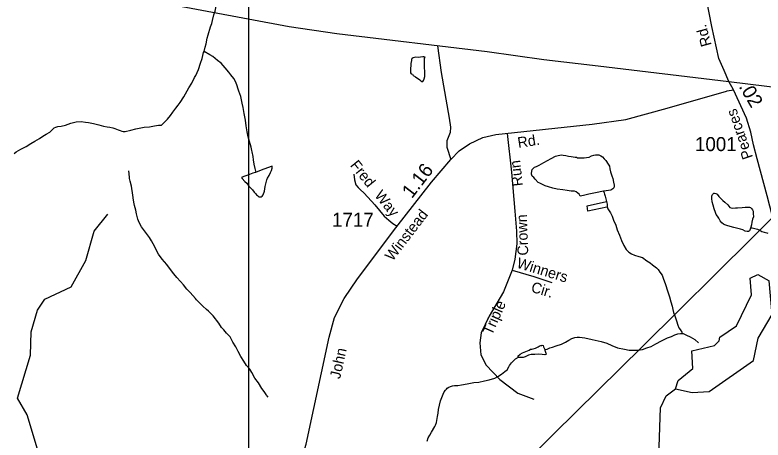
# Model space of a CAD drawing. Extents: x 2126262 to 2293712, y 749403 to 919119.
# Drawn here: x 2203355 to 2210024, y 802665 to 806453 of the extents above; entities that cross this region are included whole.
import ezdxf

# ---------------------------------------------------------------- set-up
doc = ezdxf.new("R2010")
doc.units = 0
for name, color, linetype in [('Exist Hydrographic Creek Single Shore', 7, 'Continuous'), ('Exist Hydrographic Misc Water Feature', 7, 'Continuous'), ('Exist Hydrographic Pond Under 1500 Sq Ft', 7, 'Continuous'), ('Exist Road Non-System Type 51', 7, 'Continuous'), ('Exist Road Non-System Type 51 Label', 7, 'Continuous'), ('Exist Road Primary NC Attributed', 7, 'Continuous'), ('Exist Road Secondary Mileage Hundredths English Label', 7, 'Continuous'), ('Exist Road Secondary Type 51 Attributed', 7, 'Continuous'), ('Exist Road Secondary Type 51 Label', 7, 'Continuous'), ('Exist Road Secondary Type 51 Number Label', 7, 'Continuous'), ('Exist Utilities Electrical Transmission Line', 7, 'Continuous'), ('Map Preparation Inset Cut Line', 7, 'Continuous')]:
    doc.layers.add(name, color=color, linetype=linetype)

msp = doc.modelspace()

# ---------------------------------------------------------------- linework, layer by layer
at = {"layer": 'Exist Hydrographic Creek Single Shore'}
msp.add_lwpolyline([(2203986.5, 801942), (2203693.5, 802066.2), (2203576.4, 802163.7), (2203559.4, 802229.7), (2203565.6, 802554.3), (2203463.4, 802887.7), (2203378.6, 803037.1), (2203492.6, 803421.8), (2203499.5, 803628.3), (2203556.5, 803820.7), (2203622.6, 803921), (2203855.5, 804031.1), (2203986.5, 804264.5), (2204060.6, 804525.5), (2204183.6, 804677.1)], dxfattribs=at)
at = {"layer": 'Exist Hydrographic Misc Water Feature'}
for points in [[(2205040.9, 806126.9), (2205050.7, 806166.9), (2205058.7, 806197), (2205068.2, 806245.1), (2205076, 806275.1), (2205097.5, 806347.2), (2205109.2, 806377.3), (2205115.3, 806403.3), (2205128.7, 806453.4), (2205138.5, 806487.5), (2205154.1, 806559.5), (2205162.1, 806591.6), (2205169.7, 806615.6), (2205185.5, 806645.7), (2205197.2, 806671.8), (2205211.3, 806683.9), (2205227.1, 806700), (2205244.9, 806710.2), (2205260.9, 806730.2), (2205276.7, 806748.4), (2205290.7, 806766.4), (2205316.5, 806794.6), (2205330.2, 806802.6)], [(2204661.8, 805470.6), (2204665.7, 805474.6), (2204693.5, 805502.8), (2204715.3, 805524.9), (2204741.3, 805557.1), (2204763.1, 805587.2), (2204788.7, 805621.4), (2204810.4, 805647.5), (2204828.3, 805673.6), (2204860.1, 805721.8), (2204905.6, 805802.1), (2204931, 805844.2), (2204956.8, 805894.5), (2204966.5, 805914.5), (2204990.3, 805966.6), (2205009.7, 806022.8), (2205023.5, 806064.8), (2205037.2, 806116.9), (2205040.9, 806126.9)], [(2205506.2, 805050.5), (2205502.3, 805060.4), (2205495.9, 805084.4), (2205487.7, 805122.3), (2205481.6, 805162.2), (2205477.5, 805192.3), (2205469.1, 805232.2), (2205467, 805246.1), (2205460.6, 805274.1), (2205446.5, 805324), (2205434.2, 805367.9), (2205426, 805411.8), (2205417.6, 805465.8), (2205409.2, 805515.6), (2205398.7, 805573.6), (2205388.5, 805627.5), (2205380.3, 805667.4), (2205367.8, 805727.3), (2205351.6, 805773.2), (2205343.2, 805801.1), (2205337, 805821.1), (2205323.1, 805854.9), (2205306.7, 805886.8), (2205280.4, 805920.6), (2205262.2, 805944.5), (2205230, 805982.3), (2205193.7, 806022), (2205161.5, 806047.7), (2205117.6, 806081.4), (2205093.2, 806097.3), (2205040.9, 806126.9)], [(2207012.7, 806076.5), (2207000.8, 806080.4), (2206990.7, 806080.3), (2206970.7, 806076.2), (2206950.8, 806074.1), (2206928.8, 806075.9), (2206916.7, 806073.8), (2206904.8, 806071.8), (2206895, 806065.7), (2206891.1, 806059.6), (2206889, 806045.6), (2206885.4, 806021.7), (2206883.3, 805999.7), (2206881.5, 805977.7), (2206881.5, 805961.7), (2206879.8, 805947.6), (2206881.7, 805937.6), (2206887.8, 805927.7), (2206897.7, 805923.8), (2206906.1, 805913.8), (2206926, 805900), (2206938, 805892), (2206952, 805884.2), (2206964.3, 805874.2), (2206974.3, 805866.3), (2206982.3, 805860.3), (2206986.2, 805858.4), (2206992.2, 805860.4), (2206998.3, 805868.5), (2207002, 805882.5), (2207008, 805904.5), (2207009.8, 805926.5), (2207009.4, 805952.5), (2207005.5, 805980.5), (2207005.3, 806008.5), (2207005.1, 806026.5), (2207005.1, 806042.5), (2207006.9, 806054.5), (2207006.7, 806066.5), (2207012.7, 806076.5)], [(2203348, 805219.6), (2203365.8, 805231.7), (2203407.7, 805258), (2203455.4, 805280.3), (2203495.2, 805306.5), (2203531.3, 805328.8), (2203572.9, 805353.1), (2203602.7, 805373.3), (2203632.8, 805389.5), (2203664.6, 805409.7), (2203684.5, 805425.8), (2203704.2, 805445.9), (2203718.3, 805454.1), (2203738.2, 805460.2), (2203766.3, 805460.4), (2203806.1, 805470.6), (2203852, 805488.9), (2203899.8, 805501.3), (2203945.7, 805503.6), (2203983.7, 805497.8), (2204011.8, 805494.1), (2204056, 805484.4), (2204102, 805472.7), (2204144, 805463), (2204176, 805455.2), (2204200, 805451.4), (2204228.1, 805445.6), (2204244.1, 805441.7), (2204276.3, 805427.9), (2204292.3, 805422), (2204308.3, 805418.1), (2204320.1, 805414.2), (2204338.2, 805414.3), (2204388.2, 805424.7), (2204434, 805437), (2204462, 805445.2), (2204508, 805453.5), (2204553.9, 805455.8), (2204597.8, 805466.1), (2204635.7, 805470.4), (2204661.8, 805470.6)], [(2208602.5, 804881.8), (2208530.5, 804867.4), (2208470.8, 804855), (2208424.7, 804842.7), (2208392.7, 804838.4), (2208384.7, 804854.3), (2208374.4, 804864.3), (2208358.4, 804876.1), (2208342.5, 804882), (2208314.6, 804881.8), (2208278.5, 804887.6), (2208238.5, 804893.4), (2208188.5, 804900.9), (2208150.3, 804908.7), (2208112.2, 804920.5), (2208082.2, 804930.3), (2208058.2, 804942.1), (2208034.1, 804953.9), (2208019.9, 804959.8), (2207992, 804989.6), (2207979.7, 805005.5), (2207965.8, 805017.4), (2207961.7, 805025.4), (2207959.4, 805035.4), (2207959.4, 805043.3), (2207967.2, 805075.4), (2207985.2, 805095.5), (2208004.9, 805103.6), (2208027.1, 805113.8), (2208068.7, 805138.1), (2208102.7, 805156.3), (2208134.5, 805174.5), (2208174.5, 805194.8), (2208198.3, 805201), (2208228.2, 805205.1), (2208242.2, 805203.3), (2208266.2, 805199.4), (2208288.3, 805195.6), (2208312.3, 805191.7), (2208348.4, 805186), (2208362.5, 805184.1), (2208370.5, 805178.2), (2208408.5, 805178.4), (2208428.6, 805180.5), (2208450.5, 805182.7), (2208474.3, 805186.8), (2208496.2, 805197), (2208514.3, 805203.1), (2208530.3, 805207.2), (2208546.3, 805207.3), (2208560.2, 805205.5), (2208578.3, 805197.6), (2208592.2, 805187.7), (2208608.4, 805169.8), (2208622.6, 805155.9), (2208644.7, 805122), (2208654.7, 805104.1), (2208659.1, 805082.2), (2208665.2, 805056.2), (2208675.5, 805020.3), (2208683.5, 804996.3), (2208691.7, 804962.4), (2208698, 804936.5), (2208698, 804922.5), (2208694.3, 804912.5), (2208686.3, 804902.4), (2208668.3, 804890.3), (2208626.2, 804886), (2208602.5, 804881.8)], [(2205506.2, 805050.5), (2205498.2, 805048.4), (2205474.6, 805042.3), (2205430.5, 805024), (2205396.7, 805011.8), (2205374.7, 805005.6), (2205380.7, 804995.6), (2205403, 804969.8), (2205421.1, 804953.9), (2205441.2, 804928.1), (2205457.2, 804910.2), (2205471.5, 804894.3), (2205487.5, 804874.4), (2205499.8, 804860.5), (2205509.7, 804848.5), (2205515.8, 804844.6), (2205521.8, 804838.7), (2205529.8, 804832.8), (2205541.6, 804830.8), (2205549.6, 804832.9), (2205557.8, 804836.9), (2205567.7, 804851), (2205579.6, 804883), (2205585.3, 804923.1), (2205600.7, 804983.2), (2205606.6, 804999.2), (2205622.4, 805023.3), (2205634.3, 805047.4), (2205642.3, 805067.4), (2205648.1, 805087.4), (2205648.1, 805101.4), (2205648.1, 805105.4), (2205572.2, 805078.9), (2205506.2, 805050.5)], [(2205612, 803047.9), (2205598, 803065.8), (2205593.9, 803069.8), (2205575.7, 803097.7), (2205555.4, 803123.5), (2205527.3, 803173.3), (2205493, 803215.1), (2205466.4, 803266.9), (2205448.6, 803296.7), (2205420.3, 803328.5), (2205394, 803366.3), (2205369.8, 803408.1), (2205345.2, 803453.9), (2205323.1, 803495.7), (2205298.7, 803537.6), (2205272.4, 803583.4), (2205242.3, 803617.2), (2205216, 803647), (2205195.9, 803668.8), (2205171.7, 803706.7), (2205121.3, 803770.3), (2205079, 803812), (2205063.1, 803827.9), (2205028.8, 803857.6), (2204998.5, 803889.4), (2204974.3, 803915.3), (2204964.2, 803925.1), (2204942.1, 803953), (2204918.1, 803978.8), (2204887.7, 804010.6), (2204857.4, 804046.3), (2204829.3, 804078.2), (2204798.9, 804111.9), (2204772.7, 804145.7), (2204740.5, 804185.5), (2204710.2, 804229.3), (2204666.1, 804275), (2204633.7, 804320.7), (2204621.6, 804340.7), (2204601.3, 804386.5), (2204572.8, 804440.3), (2204554.7, 804468.1), (2204526.4, 804503.9), (2204500.2, 804539.7), (2204481.9, 804563.6), (2204461.8, 804603.4), (2204451.6, 804633.3), (2204439.3, 804681.3), (2204431.1, 804713.2), (2204420.8, 804755.1), (2204416.7, 804769.1), (2204412.4, 804801), (2204406.3, 804847), (2204395.4, 804926.9), (2204383.3, 804972.8), (2204377.2, 804994.8), (2204374.9, 805008.7), (2204370.8, 805062.7)], [(2208602.5, 804881.8), (2208606.6, 804867.9), (2208610.5, 804855.9), (2208616.8, 804838), (2208628.9, 804790)], [(2209912.3, 804553), (2209910.3, 804543), (2209902.3, 804528.9), (2209894.5, 804522.9), (2209882.4, 804522.8), (2209864.6, 804526.7), (2209844.3, 804538.6), (2209824.2, 804544.4), (2209788.3, 804552.1), (2209762.2, 804559.9), (2209730.2, 804567.7), (2209701.9, 804577.5), (2209683.9, 804583.4), (2209672, 804587.3), (2209658.1, 804599.2), (2209641.7, 804619.1), (2209629.8, 804643), (2209617.5, 804660.9), (2209607.4, 804674.9), (2209599.2, 804692.8), (2209589, 804724.6), (2209578.9, 804756.6), (2209570.7, 804788.5), (2209566.4, 804816.5), (2209568.5, 804828.6), (2209568.3, 804836.5), (2209570.3, 804846.5), (2209572.1, 804852.5), (2209576.2, 804856.5), (2209582.2, 804860.6), (2209586.3, 804864.6), (2209592.2, 804864.6), (2209604.3, 804862.7), (2209616.2, 804854.9), (2209630.2, 804834.9), (2209666.5, 804799.2), (2209684.7, 804785.3), (2209708.7, 804761.5), (2209729, 804737.7), (2209753, 804731.8), (2209779, 804734), (2209797.1, 804734.1), (2209838.9, 804738.4), (2209865, 804740.6), (2209891, 804738.7), (2209902.9, 804738.8), (2209912.9, 804736.9), (2209920.9, 804729), (2209928.9, 804715.1), (2209935.3, 804703.1), (2209937.1, 804683.1), (2209937.6, 804655.1), (2209929.6, 804633), (2209923.8, 804605), (2209919.9, 804583.1), (2209916, 804563), (2209912.3, 804553)], [(2208633.2, 804744.1), (2208631.2, 804740.1), (2208461.8, 804705), (2208457.3, 804752.9), (2208628.9, 804790)], [(2208628.9, 804790), (2208633.2, 804766.1), (2208633.2, 804748.1), (2208633.2, 804744.1)], [(2208633.2, 804744.1), (2208641.4, 804724.1), (2208653.5, 804708.3), (2208663.8, 804690.4), (2208677.9, 804660.5), (2208692.3, 804624.5), (2208710.5, 804578.7), (2208724.7, 804538.8), (2208742.9, 804491), (2208763.2, 804443.1), (2208783.7, 804399.3), (2208804, 804363.4), (2208828, 804337.6), (2208850.2, 804323.7), (2208878.3, 804312), (2208918.2, 804300.2), (2208948.2, 804290.4), (2208988.6, 804262.7), (2209018.5, 804244.9), (2209038.8, 804227.1), (2209073.1, 804199.4), (2209089, 804183.5), (2209105.2, 804159.5), (2209123.3, 804133.7), (2209133.5, 804105.8), (2209154, 804051.9), (2209172.3, 803994.1), (2209190.8, 803940.2), (2209203.1, 803896.3), (2209213.3, 803858.4), (2209219.5, 803826.5), (2209225.4, 803802.5), (2209237.7, 803770.6), (2209252.1, 803726.7), (2209264.2, 803688.8), (2209274.4, 803664.9), (2209284.5, 803648.9), (2209300.7, 803627.1), (2209302.7, 803613.1)], [(2209912.3, 804553), (2209920.3, 804555), (2209926.3, 804555), (2209952.3, 804551.2), (2209974.3, 804543.4), (2209994.1, 804535.5), (2210014.2, 804523.6), (2210034.5, 804517.9), (2210056.5, 804512), (2210066.5, 804508.1)], [(2208078.1, 803470.8), (2208082.2, 803470.8), (2208098.2, 803474.9), (2208122.2, 803485), (2208148.1, 803493.2), (2208180, 803503.5), (2208228, 803519.8), (2208263.7, 803536), (2208293.6, 803554.2), (2208319.5, 803568.4), (2208347.6, 803578.6), (2208367.5, 803582.7), (2208387.6, 803582.8), (2208435.5, 803575.1), (2208499.5, 803559.6), (2208579.5, 803542.2), (2208631.8, 803526.5), (2208675.7, 803506.8), (2208727.9, 803485.2), (2208790.1, 803473.6), (2208830.1, 803465.9), (2208865.9, 803464.1), (2208911.9, 803466.4), (2208950, 803470.7), (2208987.7, 803485), (2209025.7, 803499.3), (2209067.5, 803521.5), (2209119.2, 803547.9), (2209173.3, 803574.2), (2209206.9, 803588.5), (2209236.9, 803602.7), (2209265, 803610.9), (2209288.8, 803613), (2209302.7, 803613.1)], [(2209302.7, 803613.1), (2209312.8, 803613.2), (2209325.1, 803607.3), (2209342.9, 803599.4), (2209374.9, 803585.6), (2209415.3, 803561.9), (2209447.5, 803530.2)], [(2207842.7, 803403.1), (2207840.7, 803407.1), (2207838.6, 803411.1), (2207858.7, 803429.3), (2207878.4, 803441.4), (2207910.4, 803453.6), (2207938.3, 803465.8), (2207952.2, 803473.9), (2207964.1, 803473.9), (2207974.2, 803478), (2207996.3, 803484.1), (2208008.2, 803490.2), (2208020.3, 803496.3), (2208027.9, 803500.4), (2208034.1, 803504.4), (2208042, 803506.4), (2208051.9, 803508.5), (2208056, 803510.6), (2208064, 803506.6), (2208067.9, 803496.6), (2208074.2, 803484.7), (2208078.1, 803470.8)], [(2208078.1, 803470.8), (2208078.1, 803466.8), (2208084.5, 803448.8), (2208088.4, 803438.8), (2208092.5, 803432.8), (2208088.4, 803426.8), (2208078.5, 803424.8), (2208056.4, 803426.6), (2208022.6, 803428.4), (2207988.5, 803426.2), (2207956.7, 803425.9), (2207932.8, 803421.7), (2207904.7, 803407.5), (2207886.8, 803401.4), (2207862.6, 803399.2), (2207846.6, 803401.2), (2207842.7, 803403.1)], [(2207030.3, 802653.8), (2207040, 802683.9), (2207053.9, 802707.9), (2207067.6, 802734.1), (2207099.2, 802784.2), (2207103.3, 802796.2), (2207113, 802822.3), (2207122.8, 802874.4), (2207126.5, 802904.3), (2207132.2, 802936.4), (2207140, 802976.4), (2207149.7, 803014.5), (2207171.2, 803074.6), (2207181.2, 803092.7), (2207192.9, 803108.7), (2207200.9, 803118.8), (2207208.9, 803126.9), (2207223.1, 803134.9), (2207238.7, 803141.1), (2207256.7, 803147.2), (2207274.7, 803149.3), (2207302.6, 803151.5), (2207334.8, 803155.7), (2207386.5, 803166), (2207444.5, 803176.5), (2207490.5, 803180.8), (2207540.5, 803193.1), (2207582.3, 803201.4), (2207632.1, 803215.8), (2207660, 803229.9), (2207692, 803252.1), (2207721.8, 803274.3), (2207743.7, 803290.5), (2207757.4, 803316.6), (2207763.2, 803328.7), (2207781.2, 803352.7), (2207800.9, 803372.9), (2207816.9, 803386.9), (2207842.7, 803403.1)], [(2207644.4, 800584), (2207875.5, 800835.2), (2207958.4, 800987.6), (2208189.5, 801212.5), (2208480.4, 801298.3), (2208818.6, 801799.8), (2208975.4, 802000), (2209049.5, 802152.6), (2209089.4, 802342), (2209110.6, 802951.7), (2209159.6, 803059), (2209242.4, 803119.6)]]:
    msp.add_lwpolyline(points, dxfattribs=at)
at = {"layer": 'Exist Hydrographic Pond Under 1500 Sq Ft'}
for points in [[(2209242.4, 803119.6), (2209393.5, 803087), (2209542.4, 803097), (2209940.4, 803374.2), (2209981.4, 803573.5), (2210104.5, 803784.2), (2210077.6, 804083.2)], [(2209631.4, 803547.9), (2209639.6, 803580.5), (2209788.5, 803682.4), (2209920.5, 803958.5), (2209910.5, 804106.3), (2209977.5, 804141), (2210077.6, 804083.2)], [(2209242.4, 803119.6), (2209267.4, 803194.6), (2209399.5, 803303.4), (2209390.5, 803461), (2209590.6, 803506.1), (2209631.4, 803547.9)]]:
    msp.add_lwpolyline(points, dxfattribs=at)
at = {"layer": 'Exist Road Non-System Type 51'}
for points in [[(2207121.9, 806176.6), (2207155.5, 805940.8), (2207226.5, 805533), (2207239, 805452), (2207234.9, 805404.5), (2207205.6, 805331.9), (2207205.6, 805276), (2207241.8, 805164.9)], [(2207742.8, 805395.8), (2207780.1, 805051.9), (2207810.8, 804704.3), (2207827.6, 804525.6), (2207830.4, 804413.8), (2207810.8, 804277), (2207786.4, 804179.9)], [(2206376.7, 805034.9), (2206383.3, 804982.2), (2206394.3, 804938.2), (2206414.1, 804914), (2206433.8, 804896.4), (2206466.8, 804865.6), (2206563.5, 804760), (2206647, 804661.1), (2206688.8, 804623.7), (2206723.9, 804592.9), (2206761.7, 804569.3)], [(2207786.4, 804179.9), (2207711.1, 803985.8), (2207582, 803768.6), (2207512.2, 803620.5), (2207498.3, 803529.8), (2207507.3, 803422.9), (2207554.8, 803332.1), (2207677.6, 803203.7), (2207839.5, 803083.5), (2207980.4, 803029.1)], [(2207786.4, 804179.9), (2207981.8, 804121.2), (2208140.9, 804068.2)]]:
    msp.add_lwpolyline(points, dxfattribs=at)
at = {"layer": 'Exist Road Primary NC Attributed'}
for points in [[(2202141.9, 807035.5), (2205798.4, 806350.5), (2206225.4, 806286.2), (2207565.7, 806126.3), (2208070.8, 806055.1), (2208552.9, 805998.6), (2209718.4, 805858.6)], [(2209718.4, 805858.6), (2210226.2, 805796.5), (2212163.7, 805562.5), (2212316.5, 805522.7), (2212581.6, 805433.4), (2214064.2, 804816.8)]]:
    msp.add_lwpolyline(points, dxfattribs=at)
at = {"layer": 'Exist Road Secondary Type 51 Attributed'}
for points in [[(2209718.4, 805858.6), (2209677.6, 805958.2), (2209630.6, 806065.6), (2209566.4, 806350.5), (2209473.8, 806839.4), (2209466.8, 806979), (2209502.4, 807126.3), (2209552.6, 807267.4), (2209687.3, 807490.2), (2209836.6, 807664.7), (2210022.1, 807800.2), (2210343.8, 808055.1), (2210563.6, 808248.5), (2210731, 808402.1), (2210858.3, 808543.5)], [(2209761.8, 805784.5), (2209718.4, 805858.6)], [(2205675.3, 802132.6), (2205748.1, 802199.7), (2205795.5, 802256.9), (2205845.7, 802336.5), (2205898.8, 802456.7), (2205949.7, 802627.7), (2206156.9, 803582.3), (2206202.3, 803756.2), (2206288.8, 803926.6), (2206408.8, 804101.2), (2206750, 804554.4), (2207068.8, 804961.5), (2207241.8, 805164.9), (2207315.1, 805242.9), (2207405.8, 805305.8), (2207527.2, 805360.2), (2207642.4, 805387.5), (2208499.8, 805480.3), (2208799.9, 805522.2), (2209168.9, 805622.1), (2209696.8, 805772.4), (2209705.4, 805776.1), (2209761.8, 805784.5)], [(2210466.8, 803482.7), (2210424.4, 803658.3), (2210386.3, 803780.1), (2210128.6, 804575.9), (2210060.2, 804839.9), (2209970.4, 805169.3), (2209939, 805294.3), (2209914.2, 805407.1), (2209876.2, 805531.7), (2209761.8, 805784.5)]]:
    msp.add_lwpolyline(points, dxfattribs=at)
at = {"layer": 'Exist Utilities Electrical Transmission Line'}
msp.add_lwpolyline([(2210772.1, 805303.3), (2209927.8, 804466.1), (2208949.6, 803498.6), (2208159.2, 802719.4), (2207658.2, 802220.8)], dxfattribs=at)
at = {"layer": 'Map Preparation Inset Cut Line'}
msp.add_lwpolyline([(2224442, 807770.9), (2205436.6, 807770.9), (2205436.6, 794867.7), (2224442, 794867.7)], close=True, dxfattribs=at)

# ---------------------------------------------------------------- texts
at = {"layer": 'Exist Road Non-System Type 51 Label'}
for s, rotation, p in [('Fred', 309.03213, (2206337.8, 805110.9)), ('Run', 96.41751, (2207883.7, 804931.1)), ('Way', 309.03213, (2206555.3, 804842.6)), ('Crown', 92.03652, (2207931.4, 804310.2)), ('Winners', 343.08943, (2207821, 804202.6)), ('Cir.', 343.08943, (2207948.6, 803987.5)), ('Triple', 66.20783, (2207606.5, 803592))]:
    msp.add_text(s, height=95, rotation=rotation, dxfattribs=at).set_placement(p)
at = {"layer": 'Exist Road Secondary Mileage Hundredths English Label'}
for s, rotation, p in [('.02', 300.37913, (2209804.5, 805816)), ('1.16', 52.48297, (2206893.8, 804811))]:
    msp.add_text(s, height=125, rotation=rotation, dxfattribs=at).set_placement(p)
at = {"layer": 'Exist Road Secondary Type 51 Label'}
for s, rotation, p in [('Rd.', 105.23517, (2209566.3, 806185.4)), ('Pearces', 109.05918, (2209935.3, 805185.3)), ('Rd.', 8.90022, (2207843.2, 805267.1)), ('Winstead', 52.48297, (2206720.8, 804253.3)), ('John', 77.50874, (2206253, 803204.7))]:
    msp.add_text(s, height=95, rotation=rotation, dxfattribs=at).set_placement(p)
at = {"layer": 'Exist Road Secondary Type 51 Number Label'}
for s, p in [('1001', (2209417.1, 805239.5)), ('1717', (2206181.7, 804565.6))]:
    msp.add_text(s, height=125, dxfattribs=at).set_placement(p)

doc.saveas('drawing.dxf')
